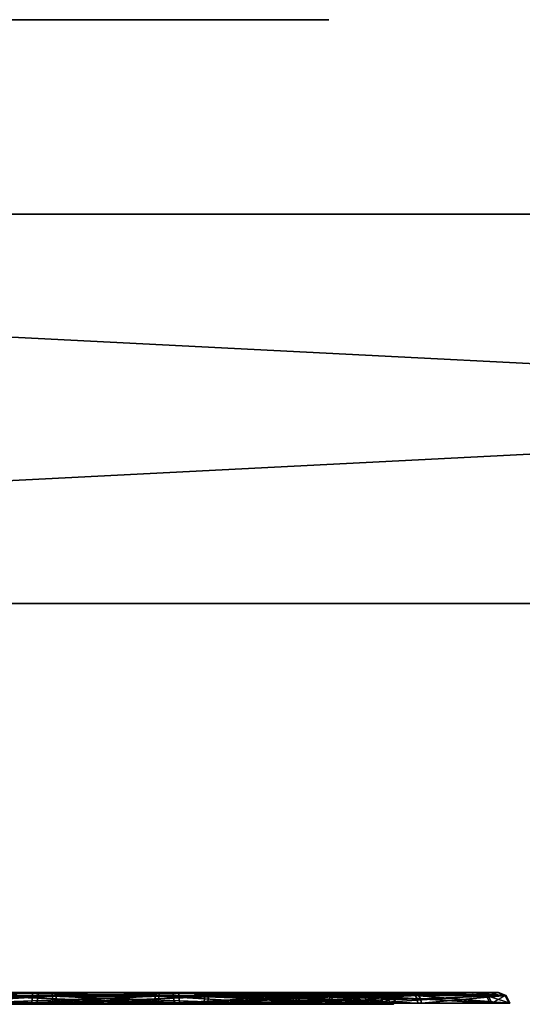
# Model space of a CAD drawing. Header units: millimetres. Extents: x -150 to 150, y -85 to 1149.
# Tile 304 of 656: x -80.57 to -79.28, y 1014.37 to 1016.9. Entities that reach past the tile are written whole.
import ezdxf

# ---------------------------------------------------------------- set-up
doc = ezdxf.new("R2010")
doc.units = ezdxf.units.MM
doc.header["$LTSCALE"] = 21.359881
for name, color, linetype in [('3265', 7, 'CONTINUOUS'), ('3266', 7, 'CONTINUOUS'), ('3267', 7, 'CONTINUOUS'), ('3268', 7, 'CONTINUOUS'), ('3269', 7, 'CONTINUOUS'), ('3270', 7, 'CONTINUOUS'), ('3271', 7, 'CONTINUOUS'), ('3272', 7, 'CONTINUOUS'), ('3306', 7, 'CONTINUOUS'), ('3307', 7, 'CONTINUOUS'), ('3308', 7, 'CONTINUOUS'), ('3309', 7, 'CONTINUOUS'), ('3310', 7, 'CONTINUOUS'), ('3311', 7, 'CONTINUOUS'), ('3312', 7, 'CONTINUOUS'), ('3313', 7, 'CONTINUOUS'), ('8994', 7, 'CONTINUOUS'), ('9017', 7, 'CONTINUOUS'), ('9018', 7, 'CONTINUOUS'), ('9019', 7, 'CONTINUOUS')]:
    doc.layers.add(name, color=color, linetype=linetype)

msp = doc.modelspace()

# ---------------------------------------------------------------- linework, layer by layer
at = {"layer": '3265', "linetype": 'CONTINUOUS'}
for points in [[(-80.4752, 1014.3912, 203.4963), (-80.8323, 1014.3912, 203.6599), (-80.4737, 1014.37, 203.505), (-80.4752, 1014.3912, 203.4963)], [(-80.4737, 1014.37, 203.505), (-80.8323, 1014.3912, 203.6599), (-80.8267, 1014.37, 203.6667), (-80.4737, 1014.37, 203.505)], [(-80.0842, 1014.3912, 203.5332), (-80.4752, 1014.3912, 203.4963), (-80.0872, 1014.37, 203.5414), (-80.0842, 1014.3912, 203.5332)], [(-80.0872, 1014.37, 203.5414), (-80.4752, 1014.3912, 203.4963), (-80.4737, 1014.37, 203.505), (-80.0872, 1014.37, 203.5414)], [(-79.7707, 1014.37, 203.7662), (-80.0842, 1014.3912, 203.5332), (-80.0872, 1014.37, 203.5414), (-79.7707, 1014.37, 203.7662)], [(-79.7639, 1014.3912, 203.7606), (-80.0842, 1014.3912, 203.5332), (-79.769, 1014.3815, 203.7647), (-79.7639, 1014.3912, 203.7606)], [(-79.769, 1014.3815, 203.7647), (-80.0842, 1014.3912, 203.5332), (-79.7707, 1014.37, 203.7662), (-79.769, 1014.3815, 203.7647)]]:
    msp.add_3dface(points, dxfattribs=at)
at = {"layer": '3266', "linetype": 'CONTINUOUS'}
for points in [[(-80.8468, 1014.4, 203.6444), (-80.8323, 1014.3912, 203.6599), (-80.4808, 1014.4, 203.4758), (-80.8468, 1014.4, 203.6444)], [(-80.8323, 1014.3912, 203.6599), (-80.4752, 1014.3912, 203.4963), (-80.4808, 1014.4, 203.4758), (-80.8323, 1014.3912, 203.6599)], [(-80.4808, 1014.4, 203.4758), (-80.4752, 1014.3912, 203.4963), (-80.0791, 1014.4, 203.5124), (-80.4808, 1014.4, 203.4758)], [(-80.4752, 1014.3912, 203.4963), (-80.0842, 1014.3912, 203.5332), (-80.0791, 1014.4, 203.5124), (-80.4752, 1014.3912, 203.4963)], [(-80.0842, 1014.3912, 203.5332), (-79.7639, 1014.3912, 203.7606), (-79.8977, 1014.4, 203.6079), (-80.0842, 1014.3912, 203.5332)], [(-80.0791, 1014.4, 203.5124), (-80.0842, 1014.3912, 203.5332), (-79.8977, 1014.4, 203.6079), (-80.0791, 1014.4, 203.5124)], [(-79.8977, 1014.4, 203.6079), (-79.7639, 1014.3912, 203.7606), (-79.7564, 1014.3977, 203.7544), (-79.8977, 1014.4, 203.6079)], [(-79.7476, 1014.4, 203.7471), (-79.8977, 1014.4, 203.6079), (-79.7564, 1014.3977, 203.7544), (-79.7476, 1014.4, 203.7471)]]:
    msp.add_3dface(points, dxfattribs=at)
at = {"layer": '3267', "linetype": 'CONTINUOUS'}
for points in [[(-80.6127, 1014.3912, 204.9557), (-80.2217, 1014.3912, 204.9926), (-80.6097, 1014.37, 204.9475), (-80.6127, 1014.3912, 204.9557)], [(-80.6097, 1014.37, 204.9475), (-80.2217, 1014.3912, 204.9926), (-80.2232, 1014.37, 204.9839), (-80.6097, 1014.37, 204.9475)], [(-80.2217, 1014.3912, 204.9926), (-79.8646, 1014.3912, 204.829), (-80.2232, 1014.37, 204.9839), (-80.2217, 1014.3912, 204.9926)], [(-80.2232, 1014.37, 204.9839), (-79.8646, 1014.3912, 204.829), (-79.8702, 1014.37, 204.8222), (-80.2232, 1014.37, 204.9839)], [(-79.8646, 1014.3912, 204.829), (-79.6372, 1014.3912, 204.5087), (-79.8702, 1014.37, 204.8222), (-79.8646, 1014.3912, 204.829)], [(-79.8702, 1014.37, 204.8222), (-79.6372, 1014.3912, 204.5087), (-79.6454, 1014.37, 204.5057), (-79.8702, 1014.37, 204.8222)], [(-79.769, 1014.3815, 203.7647), (-79.7707, 1014.37, 203.7662), (-79.609, 1014.37, 204.1191), (-79.769, 1014.3815, 203.7647)], [(-79.7639, 1014.3912, 203.7606), (-79.769, 1014.3815, 203.7647), (-79.609, 1014.37, 204.1191), (-79.7639, 1014.3912, 203.7606)], [(-79.6003, 1014.3912, 204.1177), (-79.7639, 1014.3912, 203.7606), (-79.609, 1014.37, 204.1191), (-79.6003, 1014.3912, 204.1177)], [(-79.6372, 1014.3912, 204.5087), (-79.6003, 1014.3912, 204.1177), (-79.6454, 1014.37, 204.5057), (-79.6372, 1014.3912, 204.5087)], [(-79.6454, 1014.37, 204.5057), (-79.6003, 1014.3912, 204.1177), (-79.609, 1014.37, 204.1191), (-79.6454, 1014.37, 204.5057)]]:
    msp.add_3dface(points, dxfattribs=at)
at = {"layer": '3268', "linetype": 'CONTINUOUS'}
for points in [[(-80.2217, 1014.3912, 204.9926), (-80.6127, 1014.3912, 204.9557), (-80.6178, 1014.4, 204.9765), (-80.2217, 1014.3912, 204.9926)], [(-80.2161, 1014.4, 205.0131), (-80.2217, 1014.3912, 204.9926), (-80.6178, 1014.4, 204.9765), (-80.2161, 1014.4, 205.0131)], [(-79.8646, 1014.3912, 204.829), (-80.2217, 1014.3912, 204.9926), (-80.2161, 1014.4, 205.0131), (-79.8646, 1014.3912, 204.829)], [(-79.8501, 1014.4, 204.8445), (-79.8646, 1014.3912, 204.829), (-80.2161, 1014.4, 205.0131), (-79.8501, 1014.4, 204.8445)], [(-79.6372, 1014.3912, 204.5087), (-79.8646, 1014.3912, 204.829), (-79.8501, 1014.4, 204.8445), (-79.6372, 1014.3912, 204.5087)], [(-79.6168, 1014.4, 204.5148), (-79.6372, 1014.3912, 204.5087), (-79.8501, 1014.4, 204.8445), (-79.6168, 1014.4, 204.5148)], [(-79.7564, 1014.3977, 203.7544), (-79.7639, 1014.3912, 203.7606), (-79.6003, 1014.3912, 204.1177), (-79.7564, 1014.3977, 203.7544)], [(-79.7476, 1014.4, 203.7471), (-79.7564, 1014.3977, 203.7544), (-79.6003, 1014.3912, 204.1177), (-79.7476, 1014.4, 203.7471)], [(-79.7476, 1014.4, 203.7471), (-79.6003, 1014.3912, 204.1177), (-79.5794, 1014.4, 204.1143), (-79.7476, 1014.4, 203.7471)], [(-79.6003, 1014.3912, 204.1177), (-79.6372, 1014.3912, 204.5087), (-79.5794, 1014.4, 204.1143), (-79.6003, 1014.3912, 204.1177)], [(-79.5794, 1014.4, 204.1143), (-79.6372, 1014.3912, 204.5087), (-79.6168, 1014.4, 204.5148), (-79.5794, 1014.4, 204.1143)]]:
    msp.add_3dface(points, dxfattribs=at)
at = {"layer": '3269', "linetype": 'CONTINUOUS'}
for points in [[(-81.0136, 1014.3923, 203.4409), (-80.5227, 1014.3923, 203.216), (-81.0198, 1014.3733, 203.4334), (-81.0136, 1014.3923, 203.4409)], [(-81.0198, 1014.3733, 203.4334), (-80.5227, 1014.3923, 203.216), (-80.5244, 1014.3733, 203.2064), (-81.0198, 1014.3733, 203.4334)], [(-80.5227, 1014.3923, 203.216), (-79.9851, 1014.3923, 203.2667), (-80.5244, 1014.3733, 203.2064), (-80.5227, 1014.3923, 203.216)], [(-80.5244, 1014.3733, 203.2064), (-79.9851, 1014.3923, 203.2667), (-79.9817, 1014.3733, 203.2575), (-80.5244, 1014.3733, 203.2064)], [(-79.9851, 1014.3923, 203.2667), (-79.5449, 1014.3923, 203.5793), (-79.9817, 1014.3733, 203.2575), (-79.9851, 1014.3923, 203.2667)], [(-79.5449, 1014.3923, 203.5793), (-79.5398, 1014.3837, 203.5751), (-79.9817, 1014.3733, 203.2575), (-79.5449, 1014.3923, 203.5793)], [(-79.5398, 1014.3837, 203.5751), (-79.5374, 1014.3733, 203.5731), (-79.9817, 1014.3733, 203.2575), (-79.5398, 1014.3837, 203.5751)]]:
    msp.add_3dface(points, dxfattribs=at)
at = {"layer": '3270', "linetype": 'CONTINUOUS'}
for points in [[(-80.5227, 1014.3923, 203.216), (-81.0136, 1014.3923, 203.4409), (-81.0002, 1014.4, 203.4559), (-80.5227, 1014.3923, 203.216)], [(-80.5191, 1014.4, 203.2357), (-80.5227, 1014.3923, 203.216), (-81.0002, 1014.4, 203.4559), (-80.5191, 1014.4, 203.2357)], [(-79.9851, 1014.3923, 203.2667), (-80.5227, 1014.3923, 203.216), (-79.9927, 1014.4, 203.2852), (-79.9851, 1014.3923, 203.2667)], [(-79.9927, 1014.4, 203.2852), (-80.5227, 1014.3923, 203.216), (-80.5191, 1014.4, 203.2357), (-79.9927, 1014.4, 203.2852)], [(-79.5604, 1014.4, 203.5921), (-79.9851, 1014.3923, 203.2667), (-79.9927, 1014.4, 203.2852), (-79.5604, 1014.4, 203.5921)], [(-79.9851, 1014.3923, 203.2667), (-79.5604, 1014.4, 203.5921), (-79.5521, 1014.398, 203.5852), (-79.9851, 1014.3923, 203.2667)], [(-79.5449, 1014.3923, 203.5793), (-79.9851, 1014.3923, 203.2667), (-79.5521, 1014.398, 203.5852), (-79.5449, 1014.3923, 203.5793)]]:
    msp.add_3dface(points, dxfattribs=at)
at = {"layer": '3271', "linetype": 'CONTINUOUS'}
for points in [[(-80.1726, 1014.3733, 205.2825), (-80.7118, 1014.3923, 205.2222), (-80.7152, 1014.3733, 205.2314), (-80.1726, 1014.3733, 205.2825)], [(-80.1742, 1014.3923, 205.2729), (-80.7118, 1014.3923, 205.2222), (-80.1726, 1014.3733, 205.2825), (-80.1742, 1014.3923, 205.2729)], [(-79.6833, 1014.3923, 205.048), (-80.1742, 1014.3923, 205.2729), (-79.6771, 1014.3733, 205.0555), (-79.6833, 1014.3923, 205.048)], [(-79.6771, 1014.3733, 205.0555), (-80.1742, 1014.3923, 205.2729), (-80.1726, 1014.3733, 205.2825), (-79.6771, 1014.3733, 205.0555)], [(-79.3707, 1014.3923, 204.6077), (-79.6833, 1014.3923, 205.048), (-79.3615, 1014.3733, 204.6112), (-79.3707, 1014.3923, 204.6077)], [(-79.3615, 1014.3733, 204.6112), (-79.6833, 1014.3923, 205.048), (-79.6771, 1014.3733, 205.0555), (-79.3615, 1014.3733, 204.6112)], [(-79.5398, 1014.3837, 203.5751), (-79.5449, 1014.3923, 203.5793), (-79.32, 1014.3923, 204.0702), (-79.5398, 1014.3837, 203.5751)], [(-79.5374, 1014.3733, 203.5731), (-79.5398, 1014.3837, 203.5751), (-79.32, 1014.3923, 204.0702), (-79.5374, 1014.3733, 203.5731)], [(-79.5374, 1014.3733, 203.5731), (-79.32, 1014.3923, 204.0702), (-79.3104, 1014.3733, 204.0685), (-79.5374, 1014.3733, 203.5731)], [(-79.32, 1014.3923, 204.0702), (-79.3707, 1014.3923, 204.6077), (-79.3104, 1014.3733, 204.0685), (-79.32, 1014.3923, 204.0702)], [(-79.3104, 1014.3733, 204.0685), (-79.3707, 1014.3923, 204.6077), (-79.3615, 1014.3733, 204.6112), (-79.3104, 1014.3733, 204.0685)]]:
    msp.add_3dface(points, dxfattribs=at)
at = {"layer": '3272', "linetype": 'CONTINUOUS'}
for points in [[(-80.7118, 1014.3923, 205.2222), (-80.1742, 1014.3923, 205.2729), (-80.7042, 1014.4, 205.2037), (-80.7118, 1014.3923, 205.2222)], [(-80.7042, 1014.4, 205.2037), (-80.1742, 1014.3923, 205.2729), (-80.1778, 1014.4, 205.2532), (-80.7042, 1014.4, 205.2037)], [(-80.1778, 1014.4, 205.2532), (-80.1742, 1014.3923, 205.2729), (-79.6967, 1014.4, 205.033), (-80.1778, 1014.4, 205.2532)], [(-80.1742, 1014.3923, 205.2729), (-79.6833, 1014.3923, 205.048), (-79.6967, 1014.4, 205.033), (-80.1742, 1014.3923, 205.2729)], [(-79.6967, 1014.4, 205.033), (-79.6833, 1014.3923, 205.048), (-79.3904, 1014.4, 204.6033), (-79.6967, 1014.4, 205.033)], [(-79.6833, 1014.3923, 205.048), (-79.3707, 1014.3923, 204.6077), (-79.3904, 1014.4, 204.6033), (-79.6833, 1014.3923, 205.048)], [(-79.5521, 1014.398, 203.5852), (-79.5604, 1014.4, 203.5921), (-79.4177, 1014.4, 203.8197), (-79.5521, 1014.398, 203.5852)], [(-79.5449, 1014.3923, 203.5793), (-79.5521, 1014.398, 203.5852), (-79.4177, 1014.4, 203.8197), (-79.5449, 1014.3923, 203.5793)], [(-79.32, 1014.3923, 204.0702), (-79.5449, 1014.3923, 203.5793), (-79.4177, 1014.4, 203.8197), (-79.32, 1014.3923, 204.0702)], [(-79.3392, 1014.4, 204.0769), (-79.32, 1014.3923, 204.0702), (-79.4177, 1014.4, 203.8197), (-79.3392, 1014.4, 204.0769)], [(-79.3904, 1014.4, 204.6033), (-79.3707, 1014.3923, 204.6077), (-79.3392, 1014.4, 204.0769), (-79.3904, 1014.4, 204.6033)], [(-79.3707, 1014.3923, 204.6077), (-79.32, 1014.3923, 204.0702), (-79.3392, 1014.4, 204.0769), (-79.3707, 1014.3923, 204.6077)]]:
    msp.add_3dface(points, dxfattribs=at)
at = {"layer": '3306', "linetype": 'CONTINUOUS'}
for points in [[(-80.8401, 1014.3912, 396.3335), (-80.4852, 1014.3912, 396.5019), (-80.8344, 1014.37, 396.3269), (-80.8401, 1014.3912, 396.3335)], [(-80.8344, 1014.37, 396.3269), (-80.4852, 1014.3912, 396.5019), (-80.4836, 1014.37, 396.4933), (-80.8344, 1014.37, 396.3269)], [(-80.4852, 1014.3912, 396.5019), (-80.0937, 1014.3912, 396.4703), (-80.4836, 1014.37, 396.4933), (-80.4852, 1014.3912, 396.5019)], [(-80.4836, 1014.37, 396.4933), (-80.0937, 1014.3912, 396.4703), (-80.0967, 1014.37, 396.462), (-80.4836, 1014.37, 396.4933)], [(-79.7705, 1014.3912, 396.2472), (-79.7754, 1014.3815, 396.243), (-80.0967, 1014.37, 396.462), (-79.7705, 1014.3912, 396.2472)], [(-80.0937, 1014.3912, 396.4703), (-79.7705, 1014.3912, 396.2472), (-80.0967, 1014.37, 396.462), (-80.0937, 1014.3912, 396.4703)], [(-79.7754, 1014.3815, 396.243), (-79.7772, 1014.37, 396.2415), (-80.0967, 1014.37, 396.462), (-79.7754, 1014.3815, 396.243)]]:
    msp.add_3dface(points, dxfattribs=at)
at = {"layer": '3307', "linetype": 'CONTINUOUS'}
for points in [[(-80.4852, 1014.3912, 396.5019), (-80.8401, 1014.3912, 396.3335), (-80.8528, 1014.4, 396.3506), (-80.4852, 1014.3912, 396.5019)], [(-80.4877, 1014.4, 396.523), (-80.4852, 1014.3912, 396.5019), (-80.8528, 1014.4, 396.3506), (-80.4877, 1014.4, 396.523)], [(-80.0867, 1014.4, 396.4903), (-80.4852, 1014.3912, 396.5019), (-80.4877, 1014.4, 396.523), (-80.0867, 1014.4, 396.4903)], [(-80.0937, 1014.3912, 396.4703), (-80.4852, 1014.3912, 396.5019), (-80.0867, 1014.4, 396.4903), (-80.0937, 1014.3912, 396.4703)], [(-79.7543, 1014.4, 396.2609), (-80.0937, 1014.3912, 396.4703), (-80.0867, 1014.4, 396.4903), (-79.7543, 1014.4, 396.2609)], [(-80.0937, 1014.3912, 396.4703), (-79.7543, 1014.4, 396.2609), (-79.763, 1014.3977, 396.2535), (-80.0937, 1014.3912, 396.4703)], [(-79.7705, 1014.3912, 396.2472), (-80.0937, 1014.3912, 396.4703), (-79.763, 1014.3977, 396.2535), (-79.7705, 1014.3912, 396.2472)]]:
    msp.add_3dface(points, dxfattribs=at)
at = {"layer": '3308', "linetype": 'CONTINUOUS'}
for points in [[(-80.2117, 1014.3912, 395.0092), (-80.6032, 1014.3912, 395.0408), (-80.2133, 1014.37, 395.0178), (-80.2117, 1014.3912, 395.0092)], [(-80.2133, 1014.37, 395.0178), (-80.6032, 1014.3912, 395.0408), (-80.6003, 1014.37, 395.0491), (-80.2133, 1014.37, 395.0178)], [(-79.8625, 1014.37, 395.1843), (-80.2117, 1014.3912, 395.0092), (-80.2133, 1014.37, 395.0178), (-79.8625, 1014.37, 395.1843)], [(-79.8568, 1014.3912, 395.1776), (-80.2117, 1014.3912, 395.0092), (-79.8625, 1014.37, 395.1843), (-79.8568, 1014.3912, 395.1776)], [(-79.642, 1014.37, 395.5038), (-79.8568, 1014.3912, 395.1776), (-79.8625, 1014.37, 395.1843), (-79.642, 1014.37, 395.5038)], [(-79.6337, 1014.3912, 395.5008), (-79.8568, 1014.3912, 395.1776), (-79.642, 1014.37, 395.5038), (-79.6337, 1014.3912, 395.5008)], [(-79.7772, 1014.37, 396.2415), (-79.7754, 1014.3815, 396.243), (-79.6021, 1014.3912, 395.8923), (-79.7772, 1014.37, 396.2415)], [(-79.7772, 1014.37, 396.2415), (-79.6021, 1014.3912, 395.8923), (-79.6107, 1014.37, 395.8907), (-79.7772, 1014.37, 396.2415)], [(-79.7754, 1014.3815, 396.243), (-79.7705, 1014.3912, 396.2472), (-79.6021, 1014.3912, 395.8923), (-79.7754, 1014.3815, 396.243)], [(-79.6107, 1014.37, 395.8907), (-79.6337, 1014.3912, 395.5008), (-79.642, 1014.37, 395.5038), (-79.6107, 1014.37, 395.8907)], [(-79.6021, 1014.3912, 395.8923), (-79.6337, 1014.3912, 395.5008), (-79.6107, 1014.37, 395.8907), (-79.6021, 1014.3912, 395.8923)]]:
    msp.add_3dface(points, dxfattribs=at)
at = {"layer": '3309', "linetype": 'CONTINUOUS'}
for points in [[(-80.6032, 1014.3912, 395.0408), (-80.2117, 1014.3912, 395.0092), (-80.6102, 1014.4, 395.0208), (-80.6032, 1014.3912, 395.0408)], [(-80.6102, 1014.4, 395.0208), (-80.2117, 1014.3912, 395.0092), (-80.2093, 1014.4, 394.9881), (-80.6102, 1014.4, 395.0208)], [(-80.2117, 1014.3912, 395.0092), (-79.8568, 1014.3912, 395.1776), (-79.8441, 1014.4, 395.1605), (-80.2117, 1014.3912, 395.0092)], [(-80.2093, 1014.4, 394.9881), (-80.2117, 1014.3912, 395.0092), (-79.8441, 1014.4, 395.1605), (-80.2093, 1014.4, 394.9881)], [(-79.8568, 1014.3912, 395.1776), (-79.6337, 1014.3912, 395.5008), (-79.6144, 1014.4, 395.4917), (-79.8568, 1014.3912, 395.1776)], [(-79.8441, 1014.4, 395.1605), (-79.8568, 1014.3912, 395.1776), (-79.6144, 1014.4, 395.4917), (-79.8441, 1014.4, 395.1605)], [(-79.7705, 1014.3912, 396.2472), (-79.763, 1014.3977, 396.2535), (-79.6433, 1014.4, 396.089), (-79.7705, 1014.3912, 396.2472)], [(-79.6021, 1014.3912, 395.8923), (-79.7705, 1014.3912, 396.2472), (-79.6433, 1014.4, 396.089), (-79.6021, 1014.3912, 395.8923)], [(-79.763, 1014.3977, 396.2535), (-79.7543, 1014.4, 396.2609), (-79.6433, 1014.4, 396.089), (-79.763, 1014.3977, 396.2535)], [(-79.5808, 1014.4, 395.8937), (-79.6021, 1014.3912, 395.8923), (-79.6433, 1014.4, 396.089), (-79.5808, 1014.4, 395.8937)], [(-79.6337, 1014.3912, 395.5008), (-79.6021, 1014.3912, 395.8923), (-79.5808, 1014.4, 395.8937), (-79.6337, 1014.3912, 395.5008)], [(-79.6144, 1014.4, 395.4917), (-79.6337, 1014.3912, 395.5008), (-79.5808, 1014.4, 395.8937), (-79.6144, 1014.4, 395.4917)]]:
    msp.add_3dface(points, dxfattribs=at)
at = {"layer": '3310', "linetype": 'CONTINUOUS'}
for points in [[(-80.5382, 1014.3733, 396.7912), (-81.0243, 1014.3923, 396.5501), (-81.0306, 1014.3733, 396.5576), (-80.5382, 1014.3733, 396.7912)], [(-80.5364, 1014.3923, 396.7816), (-81.0243, 1014.3923, 396.5501), (-80.5382, 1014.3733, 396.7912), (-80.5364, 1014.3923, 396.7816)], [(-79.995, 1014.3733, 396.7473), (-80.5364, 1014.3923, 396.7816), (-80.5382, 1014.3733, 396.7912), (-79.995, 1014.3733, 396.7473)], [(-79.9982, 1014.3923, 396.7381), (-80.5364, 1014.3923, 396.7816), (-79.995, 1014.3733, 396.7473), (-79.9982, 1014.3923, 396.7381)], [(-79.5539, 1014.3923, 396.4314), (-79.9982, 1014.3923, 396.7381), (-79.5488, 1014.3837, 396.4357), (-79.5539, 1014.3923, 396.4314)], [(-79.5488, 1014.3837, 396.4357), (-79.9982, 1014.3923, 396.7381), (-79.5464, 1014.3733, 396.4377), (-79.5488, 1014.3837, 396.4357)], [(-79.5464, 1014.3733, 396.4377), (-79.9982, 1014.3923, 396.7381), (-79.995, 1014.3733, 396.7473), (-79.5464, 1014.3733, 396.4377)]]:
    msp.add_3dface(points, dxfattribs=at)
at = {"layer": '3311', "linetype": 'CONTINUOUS'}
for points in [[(-81.0243, 1014.3923, 396.5501), (-80.5364, 1014.3923, 396.7816), (-80.5355, 1014.4, 396.7614), (-81.0243, 1014.3923, 396.5501)], [(-81.0119, 1014.4, 396.5344), (-81.0243, 1014.3923, 396.5501), (-80.5355, 1014.4, 396.7614), (-81.0119, 1014.4, 396.5344)], [(-80.5364, 1014.3923, 396.7816), (-79.9982, 1014.3923, 396.7381), (-80.0082, 1014.4, 396.7204), (-80.5364, 1014.3923, 396.7816)], [(-80.5355, 1014.4, 396.7614), (-80.5364, 1014.3923, 396.7816), (-80.0082, 1014.4, 396.7204), (-80.5355, 1014.4, 396.7614)], [(-80.0082, 1014.4, 396.7204), (-79.9982, 1014.3923, 396.7381), (-79.7685, 1014.4, 396.5984), (-80.0082, 1014.4, 396.7204)], [(-79.9982, 1014.3923, 396.7381), (-79.5539, 1014.3923, 396.4314), (-79.7685, 1014.4, 396.5984), (-79.9982, 1014.3923, 396.7381)], [(-79.7685, 1014.4, 396.5984), (-79.5539, 1014.3923, 396.4314), (-79.561, 1014.398, 396.4253), (-79.7685, 1014.4, 396.5984)], [(-79.5691, 1014.4, 396.4184), (-79.7685, 1014.4, 396.5984), (-79.561, 1014.398, 396.4253), (-79.5691, 1014.4, 396.4184)]]:
    msp.add_3dface(points, dxfattribs=at)
at = {"layer": '3312', "linetype": 'CONTINUOUS'}
for points in [[(-80.6987, 1014.3923, 394.773), (-80.1605, 1014.3923, 394.7295), (-80.7019, 1014.3733, 394.7638), (-80.6987, 1014.3923, 394.773)], [(-80.7019, 1014.3733, 394.7638), (-80.1605, 1014.3923, 394.7295), (-80.1587, 1014.3733, 394.7199), (-80.7019, 1014.3733, 394.7638)], [(-80.1605, 1014.3923, 394.7295), (-79.6726, 1014.3923, 394.961), (-80.1587, 1014.3733, 394.7199), (-80.1605, 1014.3923, 394.7295)], [(-80.1587, 1014.3733, 394.7199), (-79.6726, 1014.3923, 394.961), (-79.6663, 1014.3733, 394.9535), (-80.1587, 1014.3733, 394.7199)], [(-79.6726, 1014.3923, 394.961), (-79.3659, 1014.3923, 395.4054), (-79.6663, 1014.3733, 394.9535), (-79.6726, 1014.3923, 394.961)], [(-79.6663, 1014.3733, 394.9535), (-79.3659, 1014.3923, 395.4054), (-79.3567, 1014.3733, 395.4021), (-79.6663, 1014.3733, 394.9535)], [(-79.5539, 1014.3923, 396.4314), (-79.5488, 1014.3837, 396.4357), (-79.3128, 1014.3733, 395.9453), (-79.5539, 1014.3923, 396.4314)], [(-79.3224, 1014.3923, 395.9435), (-79.5539, 1014.3923, 396.4314), (-79.3128, 1014.3733, 395.9453), (-79.3224, 1014.3923, 395.9435)], [(-79.5488, 1014.3837, 396.4357), (-79.5464, 1014.3733, 396.4377), (-79.3128, 1014.3733, 395.9453), (-79.5488, 1014.3837, 396.4357)], [(-79.3659, 1014.3923, 395.4054), (-79.3224, 1014.3923, 395.9435), (-79.3567, 1014.3733, 395.4021), (-79.3659, 1014.3923, 395.4054)], [(-79.3567, 1014.3733, 395.4021), (-79.3224, 1014.3923, 395.9435), (-79.3128, 1014.3733, 395.9453), (-79.3567, 1014.3733, 395.4021)]]:
    msp.add_3dface(points, dxfattribs=at)
at = {"layer": '3313', "linetype": 'CONTINUOUS'}
for points in [[(-80.1605, 1014.3923, 394.7295), (-80.6987, 1014.3923, 394.773), (-80.6887, 1014.4, 394.7907), (-80.1605, 1014.3923, 394.7295)], [(-80.1614, 1014.4, 394.7497), (-80.1605, 1014.3923, 394.7295), (-80.6887, 1014.4, 394.7907), (-80.1614, 1014.4, 394.7497)], [(-79.6726, 1014.3923, 394.961), (-80.1605, 1014.3923, 394.7295), (-80.1614, 1014.4, 394.7497), (-79.6726, 1014.3923, 394.961)], [(-79.685, 1014.4, 394.9768), (-79.6726, 1014.3923, 394.961), (-80.1614, 1014.4, 394.7497), (-79.685, 1014.4, 394.9768)], [(-79.3659, 1014.3923, 395.4054), (-79.6726, 1014.3923, 394.961), (-79.685, 1014.4, 394.9768), (-79.3659, 1014.3923, 395.4054)], [(-79.3847, 1014.4, 395.4123), (-79.3659, 1014.3923, 395.4054), (-79.685, 1014.4, 394.9768), (-79.3847, 1014.4, 395.4123)], [(-79.5691, 1014.4, 396.4184), (-79.561, 1014.398, 396.4253), (-79.3224, 1014.3923, 395.9435), (-79.5691, 1014.4, 396.4184)], [(-79.5691, 1014.4, 396.4184), (-79.3224, 1014.3923, 395.9435), (-79.342, 1014.4, 395.9393), (-79.5691, 1014.4, 396.4184)], [(-79.561, 1014.398, 396.4253), (-79.5539, 1014.3923, 396.4314), (-79.3224, 1014.3923, 395.9435), (-79.561, 1014.398, 396.4253)], [(-79.342, 1014.4, 395.9393), (-79.3659, 1014.3923, 395.4054), (-79.3847, 1014.4, 395.4123), (-79.342, 1014.4, 395.9393)], [(-79.3224, 1014.3923, 395.9435), (-79.3659, 1014.3923, 395.4054), (-79.342, 1014.4, 395.9393), (-79.3224, 1014.3923, 395.9435)]]:
    msp.add_3dface(points, dxfattribs=at)
at = {"layer": '8994', "linetype": 'CONTINUOUS'}
for points in [[(-84.7909, 1016.9, 411.6884), (-80.1674, 1016.9, 415.4278), (-83.8914, 1016.9, 411.1027), (-84.7909, 1016.9, 411.6884)], [(-83.8914, 1016.9, 411.1027), (-80.1674, 1016.9, 415.4278), (-82.8461, 1016.9, 410.8713), (-83.8914, 1016.9, 411.1027)], [(-82.8461, 1016.9, 410.8713), (-80.1674, 1016.9, 415.4278), (-81.786, 1016.9, 411.0217), (-82.8461, 1016.9, 410.8713)], [(-81.786, 1016.9, 411.0217), (-80.1674, 1016.9, 415.4278), (-80.8442, 1016.9, 411.5365), (-81.786, 1016.9, 411.0217)], [(-80.8442, 1016.9, 411.5365), (-80.1674, 1016.9, 415.4278), (-80.1438, 1016.9, 412.3499), (-80.8442, 1016.9, 411.5365)], [(-80.1438, 1016.9, 412.3499), (-80.1674, 1016.9, 415.4278), (-79.7751, 1016.9, 413.355), (-80.1438, 1016.9, 412.3499)], [(-79.7751, 1016.9, 413.355), (-80.1674, 1016.9, 415.4278), (-79.7828, 1016.9, 414.4256), (-79.7751, 1016.9, 413.355)]]:
    msp.add_3dface(points, dxfattribs=at)
at = {"layer": '9017', "color": 7, "linetype": 'CONTINUOUS', "true_color": 0x0080c0}
for points in [[(-147.3375, 1016.4, 288.3331), (-147.8, 1016.4, 300), (147.3388, 1016.4, 288.3564), (-147.3375, 1016.4, 288.3331)], [(147.3388, 1016.4, 288.3564), (-147.8, 1016.4, 300), (147.8, 1016.4, 300), (147.3388, 1016.4, 288.3564)], [(147.8, 1016.4, 300), (-147.8, 1016.4, 300), (-147.3388, 1016.4, 311.6436), (147.8, 1016.4, 300)], [(147.3375, 1016.4, 311.6669), (147.8, 1016.4, 300), (-147.3388, 1016.4, 311.6436), (147.3375, 1016.4, 311.6669)], [(-145.9758, 1016.4, 323.1496), (147.3375, 1016.4, 311.6669), (-147.3388, 1016.4, 311.6436), (-145.9758, 1016.4, 323.1496)], [(-145.9676, 1016.4, 276.7996), (-147.3375, 1016.4, 288.3331), (145.9758, 1016.4, 276.8504), (-145.9676, 1016.4, 276.7996)], [(145.9758, 1016.4, 276.8504), (-147.3375, 1016.4, 288.3331), (147.3388, 1016.4, 288.3564), (145.9758, 1016.4, 276.8504)], [(145.9676, 1016.4, 323.2004), (147.3375, 1016.4, 311.6669), (-145.9758, 1016.4, 323.1496), (145.9676, 1016.4, 323.2004)], [(-143.7027, 1016.4, 334.5512), (145.9676, 1016.4, 323.2004), (-145.9758, 1016.4, 323.1496), (-143.7027, 1016.4, 334.5512)], [(-143.6821, 1016.4, 265.3647), (-145.9676, 1016.4, 276.7996), (143.7027, 1016.4, 265.4488), (-143.6821, 1016.4, 265.3647)], [(143.7027, 1016.4, 265.4488), (-145.9676, 1016.4, 276.7996), (145.9758, 1016.4, 276.8504), (143.7027, 1016.4, 265.4488)], [(143.6821, 1016.4, 334.6353), (145.9676, 1016.4, 323.2004), (-143.7027, 1016.4, 334.5512), (143.6821, 1016.4, 334.6353)], [(-140.5506, 1016.4, 345.7201), (143.6821, 1016.4, 334.6353), (-143.7027, 1016.4, 334.5512), (-140.5506, 1016.4, 345.7201)], [(-140.5128, 1016.4, 254.1638), (-143.6821, 1016.4, 265.3647), (140.5506, 1016.4, 254.2799), (-140.5128, 1016.4, 254.1638)], [(140.5506, 1016.4, 254.2799), (-143.6821, 1016.4, 265.3647), (143.7027, 1016.4, 265.4488), (140.5506, 1016.4, 254.2799)], [(140.5128, 1016.4, 345.8362), (143.6821, 1016.4, 334.6353), (-140.5506, 1016.4, 345.7201), (140.5128, 1016.4, 345.8362)], [(-131.6743, 1016.4, 367.1331), (140.5128, 1016.4, 345.8362), (-140.5506, 1016.4, 345.7201), (-131.6743, 1016.4, 367.1331)], [(-136.4619, 1016.4, 243.2361), (-140.5128, 1016.4, 254.1638), (131.6743, 1016.4, 232.8669), (-136.4619, 1016.4, 243.2361)], [(131.6743, 1016.4, 232.8669), (-140.5128, 1016.4, 254.1638), (140.5506, 1016.4, 254.2799), (131.6743, 1016.4, 232.8669)], [(-131.591, 1016.4, 232.7035), (-136.4619, 1016.4, 243.2361), (131.6743, 1016.4, 232.8669), (-131.591, 1016.4, 232.7035)], [(136.4619, 1016.4, 356.7639), (140.5128, 1016.4, 345.8362), (-131.6743, 1016.4, 367.1331), (136.4619, 1016.4, 356.7639)], [(131.591, 1016.4, 367.2965), (136.4619, 1016.4, 356.7639), (-131.6743, 1016.4, 367.1331), (131.591, 1016.4, 367.2965)], [(-119.5976, 1016.4, 386.838), (131.591, 1016.4, 367.2965), (-131.6743, 1016.4, 367.1331), (-119.5976, 1016.4, 386.838)], [(-119.4746, 1016.4, 212.9921), (-131.591, 1016.4, 232.7035), (119.5976, 1016.4, 213.162), (-119.4746, 1016.4, 212.9921)], [(119.5976, 1016.4, 213.162), (-131.591, 1016.4, 232.7035), (131.6743, 1016.4, 232.8669), (119.5976, 1016.4, 213.162)], [(119.4746, 1016.4, 387.0079), (131.591, 1016.4, 367.2965), (-119.5976, 1016.4, 386.838), (119.4746, 1016.4, 387.0079)], [(-104.5494, 1016.4, 404.4695), (119.4746, 1016.4, 387.0079), (-119.5976, 1016.4, 386.838), (-104.5494, 1016.4, 404.4695)], [(-104.4162, 1016.4, 195.3968), (-119.4746, 1016.4, 212.9921), (104.5494, 1016.4, 195.5305), (-104.4162, 1016.4, 195.3968)], [(104.5494, 1016.4, 195.5305), (-119.4746, 1016.4, 212.9921), (119.5976, 1016.4, 213.162), (104.5494, 1016.4, 195.5305)], [(104.4162, 1016.4, 404.6032), (119.4746, 1016.4, 387.0079), (-104.5494, 1016.4, 404.4695), (104.4162, 1016.4, 404.6032)], [(-86.9207, 1016.4, 419.5377), (104.4162, 1016.4, 404.6032), (-104.5494, 1016.4, 404.4695), (-86.9207, 1016.4, 419.5377)], [(-86.7943, 1016.4, 180.3706), (-104.4162, 1016.4, 195.3968), (86.9207, 1016.4, 180.4623), (-86.7943, 1016.4, 180.3706)], [(86.9207, 1016.4, 180.4623), (-104.4162, 1016.4, 195.3968), (104.5494, 1016.4, 195.5305), (86.9207, 1016.4, 180.4623)], [(86.7943, 1016.4, 419.6294), (104.4162, 1016.4, 404.6032), (-86.9207, 1016.4, 419.5377), (86.7943, 1016.4, 419.6294)], [(-67.1594, 1016.4, 431.6588), (86.7943, 1016.4, 419.6294), (-86.9207, 1016.4, 419.5377), (-67.1594, 1016.4, 431.6588)], [(-67.0268, 1016.4, 168.274), (-86.7943, 1016.4, 180.3706), (67.1594, 1016.4, 168.3412), (-67.0268, 1016.4, 168.274)], [(67.1594, 1016.4, 168.3412), (-86.7943, 1016.4, 180.3706), (86.9207, 1016.4, 180.4623), (67.1594, 1016.4, 168.3412)]]:
    msp.add_3dface(points, dxfattribs=at)
at = {"layer": '9018', "color": 7, "linetype": 'CONTINUOUS', "true_color": 0x0080c0}
for points in [[(-86.9159, 1015.4, 180.4572), (-86.7943, 1016.4, 180.3706), (-67.155, 1015.4, 168.3374), (-86.9159, 1015.4, 180.4572)], [(-86.7943, 1016.4, 180.3706), (-67.0268, 1016.4, 168.274), (-67.155, 1015.4, 168.3374), (-86.7943, 1016.4, 180.3706)]]:
    msp.add_3dface(points, dxfattribs=at)
at = {"layer": '9019', "color": 7, "linetype": 'CONTINUOUS', "true_color": 0x0080c0}
for points in [[(-67.1594, 1016.4, 431.6588), (-86.9207, 1016.4, 419.5377), (-86.7895, 1015.4, 419.6345), (-67.1594, 1016.4, 431.6588)], [(-67.0226, 1015.4, 431.7301), (-67.1594, 1016.4, 431.6588), (-86.7895, 1015.4, 419.6345), (-67.0226, 1015.4, 431.7301)]]:
    msp.add_3dface(points, dxfattribs=at)

doc.saveas('drawing.dxf')
